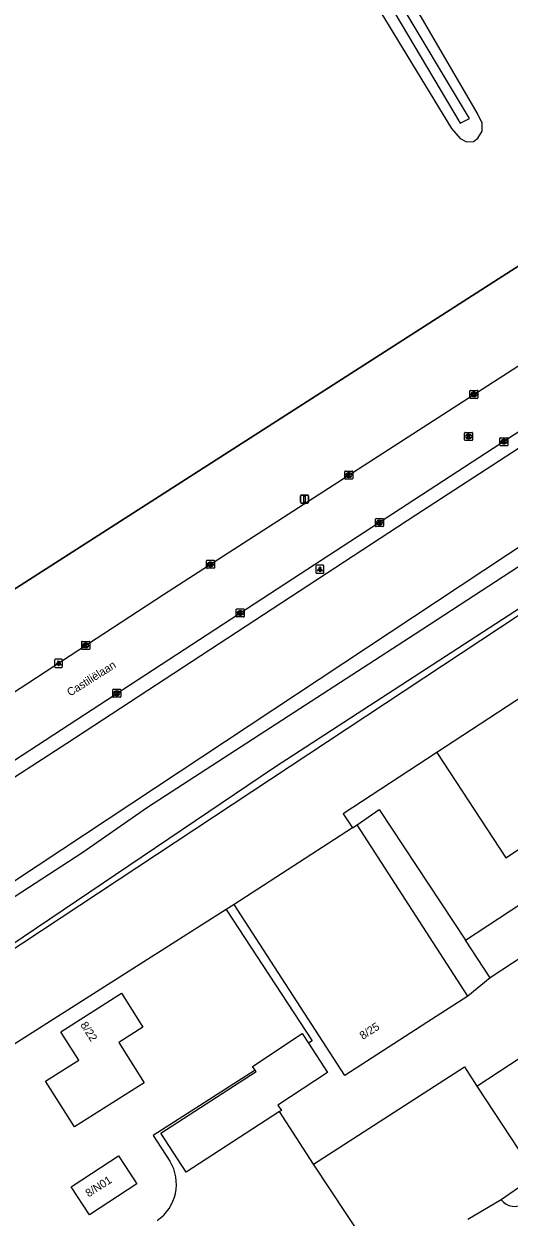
# Model space of a CAD drawing. Extents: x 159451 to 160663, y 388402 to 389723.
# Drawn here: x 159913.3 to 159974, y 389229.6 to 389378.7 of the extents above; entities that cross this region are included whole.
import ezdxf

# ---------------------------------------------------------------- set-up
doc = ezdxf.new("R2010")
doc.units = 0
for name, color, linetype in [('IMGEO_Berm_groen', 7, 'Continuous'), ('IMGEO_Berm_open', 7, 'Continuous'), ('IMGEO_Groenvoorziening', 7, 'Continuous'), ('IMGEO_Kolk', 7, 'Continuous'), ('IMGEO_Lichtpunt', 7, 'Continuous'), ('IMGEO_Meer_plas_ven_vijver', 7, 'Continuous'), ('IMGEO_Muur', 7, 'Continuous'), ('IMGEO_Openbare_ruimte_label', 7, 'Continuous'), ('IMGEO_Pand', 7, 'Continuous'), ('IMGEO_Pand_nummerreeks', 7, 'Continuous'), ('IMGEO_Parkeervlak_open', 7, 'Continuous'), ('IMGEO_Rijbaan_lokaal_gesloten', 7, 'Continuous'), ('IMGEO_Rijbaan_lokaal_open', 7, 'Continuous'), ('IMGEO_Rioolput', 7, 'Continuous'), ('IMGEO_Verkeersbordpaal', 7, 'Continuous'), ('IMGEO_Voetpad_open', 7, 'Continuous'), ('IMGEO_Waterloop', 7, 'Continuous')]:
    doc.layers.add(name, color=color, linetype=linetype)

msp = doc.modelspace()

# ---------------------------------------------------------------- linework, layer by layer
at = {"layer": 'IMGEO_Berm_groen'}
for points in [[(160039.49, 389376.11), (160004.13, 389366.97), (159881.39, 389288.32)], [(159900.41, 389263.84), (159994.26, 389325.91), (160002.52, 389330.32)]]:
    msp.add_lwpolyline(points, dxfattribs=at)
at = {"layer": 'IMGEO_Berm_open'}
msp.add_lwpolyline([(160002.81, 389340.25), (160000.75, 389338.88), (159999.17, 389341.19), (159962.36, 389317.3), (159918.72, 389288.76), (159890.17, 389270.29), (159890.42, 389265.99), (159893.33, 389261.45), (159891.48, 389260.21)], dxfattribs=at)
at = {"layer": 'IMGEO_Groenvoorziening'}
for points in [[(159957.37, 389381.03), (159966.8, 389365.6), (159967.91, 389364.32), (159968.68, 389363.94), (159969.56, 389363.98), (159970.11, 389364.4), (159970.65, 389365.24), (159970.63, 389366.27), (159970.06, 389367.46), (159957.78, 389388.59)], [(159903.59, 389257.53), (159982.41, 389309.54), (159998.09, 389318.4), (160004.92, 389322.82), (160006.58, 389324)], [(159995.54, 389307.61), (159964.99, 389287.63)], [(159938.65, 389268), (159909.42, 389249.5), (159910.72, 389247.44)]]:
    msp.add_lwpolyline(points, dxfattribs=at)
at = {"layer": 'IMGEO_Kolk'}
for p, q in [((159969.11, 389331.94), (159969.11, 389332.8)), ((159969.18, 389332.87), (159970.03, 389332.87)), ((159969.59, 389332.65), (159969.62, 389332.65)), ((159970.11, 389332.8), (159970.11, 389331.94)), ((159970.03, 389331.87), (159969.18, 389331.87)), ((159969.62, 389332.09), (159969.59, 389332.09)), ((159972.86, 389326.03), (159972.86, 389326.89)), ((159972.94, 389326.96), (159973.79, 389326.96)), ((159973.35, 389326.74), (159973.37, 389326.74)), ((159973.86, 389326.89), (159973.86, 389326.03)), ((159973.79, 389325.96), (159972.94, 389325.96)), ((159973.37, 389326.18), (159973.35, 389326.18)), ((159953.46, 389321.86), (159953.46, 389322.71)), ((159953.53, 389322.78), (159954.39, 389322.78)), ((159953.95, 389322.56), (159953.97, 389322.56)), ((159954.46, 389322.71), (159954.46, 389321.86)), ((159954.39, 389321.78), (159953.53, 389321.78)), ((159953.97, 389322), (159953.94, 389322)), ((159957.3, 389315.93), (159957.3, 389316.79)), ((159957.38, 389316.86), (159958.23, 389316.86)), ((159957.79, 389316.64), (159957.82, 389316.64)), ((159957.81, 389316.08), (159957.79, 389316.08)), ((159958.3, 389316.79), (159958.3, 389315.93)), ((159958.23, 389315.86), (159957.38, 389315.86)), ((159936.25, 389311.64), (159937.1, 389311.64)), ((159936.17, 389310.71), (159936.17, 389311.57)), ((159937.1, 389310.64), (159936.25, 389310.64)), ((159936.66, 389311.42), (159936.69, 389311.42)), ((159936.68, 389310.86), (159936.66, 389310.86)), ((159937.17, 389311.57), (159937.17, 389310.71)), ((159939.9, 389304.63), (159939.9, 389305.49)), ((159939.97, 389305.56), (159940.83, 389305.56)), ((159940.83, 389304.56), (159939.97, 389304.56)), ((159940.41, 389304.78), (159940.38, 389304.78)), ((159940.39, 389305.34), (159940.41, 389305.34)), ((159940.9, 389305.49), (159940.9, 389304.63)), ((159920.58, 389300.59), (159920.58, 389301.44)), ((159920.65, 389301.51), (159921.5, 389301.51)), ((159921.06, 389301.29), (159921.09, 389301.29)), ((159921.58, 389301.44), (159921.58, 389300.59)), ((159921.5, 389300.51), (159920.65, 389300.51)), ((159921.09, 389300.73), (159921.06, 389300.73)), ((159924.46, 389294.61), (159924.46, 389295.46)), ((159924.54, 389295.54), (159925.39, 389295.54)), ((159924.95, 389295.32), (159924.98, 389295.32)), ((159925.46, 389295.46), (159925.46, 389294.61)), ((159925.39, 389294.54), (159924.54, 389294.54)), ((159924.97, 389294.76), (159924.95, 389294.76))]:
    msp.add_line(p, q, dxfattribs=at)
for points in [[(159969.11, 389331.94), (159969.11, 389332.8)], [(159969.18, 389332.87), (159970.03, 389332.87)], [(159969.43, 389332.57), (159969.55, 389332.57), (159969.55, 389332.42), (159969.68, 389332.57), (159969.84, 389332.57), (159969.7, 389332.42), (159969.85, 389332.17), (159969.7, 389332.17), (159969.61, 389332.33), (159969.55, 389332.27), (159969.55, 389332.17), (159969.43, 389332.17), (159969.43, 389332.57)], [(159970.11, 389332.8), (159970.11, 389331.94)], [(159970.03, 389331.87), (159969.18, 389331.87)], [(159972.86, 389326.03), (159972.86, 389326.89)], [(159972.94, 389326.96), (159973.79, 389326.96)], [(159973.18, 389326.66), (159973.31, 389326.66), (159973.31, 389326.51), (159973.43, 389326.66), (159973.6, 389326.66), (159973.45, 389326.51), (159973.61, 389326.26), (159973.45, 389326.26), (159973.37, 389326.43), (159973.31, 389326.36), (159973.31, 389326.26), (159973.18, 389326.26), (159973.18, 389326.66)], [(159973.86, 389326.89), (159973.86, 389326.03)], [(159973.79, 389325.96), (159972.94, 389325.96)], [(159953.46, 389321.86), (159953.46, 389322.71)], [(159953.53, 389322.78), (159954.39, 389322.78)], [(159953.78, 389322.48), (159953.9, 389322.48), (159953.9, 389322.33), (159954.03, 389322.48), (159954.2, 389322.48), (159954.05, 389322.33), (159954.2, 389322.08), (159954.05, 389322.08), (159953.97, 389322.25), (159953.9, 389322.18), (159953.9, 389322.08), (159953.78, 389322.08), (159953.78, 389322.48)], [(159954.46, 389322.71), (159954.46, 389321.86)], [(159954.39, 389321.78), (159953.53, 389321.78)], [(159957.3, 389315.93), (159957.3, 389316.79)], [(159957.38, 389316.86), (159958.23, 389316.86)], [(159957.62, 389316.56), (159957.75, 389316.56), (159957.75, 389316.41), (159957.88, 389316.56), (159958.04, 389316.56), (159957.89, 389316.41), (159958.05, 389316.16), (159957.89, 389316.16), (159957.81, 389316.32), (159957.75, 389316.26), (159957.75, 389316.16), (159957.62, 389316.16), (159957.62, 389316.56)], [(159958.3, 389316.79), (159958.3, 389315.93)], [(159958.23, 389315.86), (159957.38, 389315.86)], [(159936.25, 389311.64), (159937.1, 389311.64)], [(159936.17, 389310.71), (159936.17, 389311.57)], [(159937.1, 389310.64), (159936.25, 389310.64)], [(159936.49, 389311.34), (159936.62, 389311.34), (159936.62, 389311.19), (159936.75, 389311.34), (159936.91, 389311.34), (159936.77, 389311.19), (159936.92, 389310.94), (159936.77, 389310.94), (159936.68, 389311.1), (159936.62, 389311.04), (159936.62, 389310.94), (159936.49, 389310.94), (159936.49, 389311.34)], [(159937.17, 389311.57), (159937.17, 389310.71)], [(159939.9, 389304.63), (159939.9, 389305.49)], [(159939.97, 389305.56), (159940.83, 389305.56)], [(159940.83, 389304.56), (159939.97, 389304.56)], [(159940.22, 389305.26), (159940.34, 389305.26), (159940.34, 389305.11), (159940.47, 389305.26), (159940.64, 389305.26), (159940.49, 389305.11), (159940.64, 389304.86), (159940.49, 389304.86), (159940.41, 389305.02), (159940.34, 389304.96), (159940.34, 389304.86), (159940.22, 389304.86), (159940.22, 389305.26)], [(159940.9, 389305.49), (159940.9, 389304.63)], [(159920.58, 389300.59), (159920.58, 389301.44)], [(159920.65, 389301.51), (159921.5, 389301.51)], [(159920.9, 389301.21), (159921.02, 389301.21), (159921.02, 389301.06), (159921.15, 389301.21), (159921.31, 389301.21), (159921.17, 389301.06), (159921.32, 389300.81), (159921.17, 389300.81), (159921.08, 389300.98), (159921.02, 389300.91), (159921.02, 389300.81), (159920.9, 389300.81), (159920.9, 389301.21)], [(159921.58, 389301.44), (159921.58, 389300.59)], [(159921.5, 389300.51), (159920.65, 389300.51)], [(159924.46, 389294.61), (159924.46, 389295.46)], [(159924.54, 389295.54), (159925.39, 389295.54)], [(159924.78, 389295.24), (159924.91, 389295.24), (159924.91, 389295.09), (159925.04, 389295.24), (159925.2, 389295.24), (159925.05, 389295.09), (159925.21, 389294.84), (159925.05, 389294.84), (159924.97, 389295), (159924.91, 389294.93), (159924.91, 389294.84), (159924.78, 389294.84), (159924.78, 389295.24)], [(159925.46, 389295.46), (159925.46, 389294.61)], [(159925.39, 389294.54), (159924.54, 389294.54)]]:
    msp.add_lwpolyline(points, dxfattribs=at)
for centre, start, end in [((159969.18, 389332.79), 91.552, 178.448), ((159969.18, 389332.79), 91.552, 178.448), ((159970.03, 389332.79), 1.552, 88.448), ((159970.03, 389332.79), 1.552, 88.448), ((159969.18, 389331.94), 181.552, 268.448), ((159969.18, 389331.94), 181.552, 268.448), ((159970.03, 389331.94), 271.552, 358.448), ((159970.03, 389331.94), 271.552, 358.448), ((159972.94, 389326.89), 91.552, 178.448), ((159972.94, 389326.89), 91.552, 178.448), ((159973.79, 389326.89), 1.552, 88.448), ((159973.79, 389326.89), 1.552, 88.448), ((159972.94, 389326.04), 181.552, 268.448), ((159972.94, 389326.04), 181.552, 268.448), ((159973.79, 389326.04), 271.552, 358.448), ((159973.79, 389326.04), 271.552, 358.448), ((159953.54, 389322.71), 91.552, 178.448), ((159953.54, 389322.71), 91.552, 178.448), ((159954.38, 389322.71), 1.552, 88.448), ((159954.38, 389322.71), 1.552, 88.448), ((159953.54, 389321.86), 181.552, 268.448), ((159953.54, 389321.86), 181.552, 268.448), ((159954.38, 389321.86), 271.552, 358.448), ((159954.38, 389321.86), 271.552, 358.448), ((159957.38, 389316.78), 91.552, 178.448), ((159957.38, 389316.78), 91.552, 178.448), ((159958.23, 389316.78), 1.552, 88.448), ((159958.23, 389316.78), 1.552, 88.448), ((159957.38, 389315.93), 181.552, 268.448), ((159957.38, 389315.93), 181.552, 268.448), ((159958.23, 389315.93), 271.552, 358.448), ((159958.23, 389315.93), 271.552, 358.448), ((159936.25, 389311.56), 91.552, 178.448), ((159936.25, 389311.56), 91.552, 178.448), ((159937.1, 389311.56), 1.552, 88.448), ((159937.1, 389311.56), 1.552, 88.448), ((159936.25, 389310.71), 181.552, 268.448), ((159936.25, 389310.71), 181.552, 268.448), ((159937.1, 389310.71), 271.552, 358.448), ((159937.1, 389310.71), 271.552, 358.448), ((159939.97, 389305.48), 91.552, 178.448), ((159939.97, 389305.48), 91.552, 178.448), ((159939.97, 389304.63), 181.552, 268.448), ((159939.97, 389304.63), 181.552, 268.448), ((159940.82, 389305.48), 1.552, 88.448), ((159940.82, 389305.48), 1.552, 88.448), ((159940.82, 389304.63), 271.552, 358.448), ((159940.82, 389304.63), 271.552, 358.448), ((159920.65, 389301.44), 91.552, 178.448), ((159920.65, 389301.44), 91.552, 178.448), ((159921.5, 389301.44), 1.552, 88.448), ((159921.5, 389301.44), 1.552, 88.448), ((159920.65, 389300.59), 181.552, 268.448), ((159920.65, 389300.59), 181.552, 268.448), ((159921.5, 389300.59), 271.552, 358.448), ((159921.5, 389300.59), 271.552, 358.448), ((159924.54, 389295.46), 91.552, 178.448), ((159924.54, 389295.46), 91.552, 178.448), ((159925.39, 389295.46), 1.552, 88.448), ((159925.39, 389295.46), 1.552, 88.448), ((159924.54, 389294.61), 181.552, 268.448), ((159924.54, 389294.61), 181.552, 268.448), ((159925.39, 389294.61), 271.552, 358.448), ((159925.39, 389294.61), 271.552, 358.448)]:
    msp.add_arc(centre, 0.0765, start, end, dxfattribs=at)
for centre, major_axis, ratio, start_param, end_param in [((159969.59, 389332.37), (-0.387, 0.002), 0.722429, 4.712389, 7.853982), ((159969.62, 389332.37), (-0.39, 0.002), 0.717154, 1.570796, 4.712389), ((159973.35, 389326.46), (-0.387, 0.002), 0.722429, 4.712389, 7.853982), ((159973.37, 389326.46), (-0.39, 0.002), 0.717154, 1.570796, 4.712389), ((159953.95, 389322.28), (-0.387, 0.002), 0.722429, 4.712389, 7.853982), ((159953.97, 389322.28), (-0.39, 0.002), 0.717154, 1.570796, 4.712389), ((159957.79, 389316.36), (-0.387, 0.002), 0.722429, 4.712389, 7.853982), ((159957.81, 389316.36), (-0.39, 0.002), 0.717154, 1.570796, 4.712389), ((159936.66, 389311.14), (-0.387, 0.002), 0.722429, 4.712389, 7.853982), ((159936.68, 389311.14), (-0.39, 0.002), 0.717154, 1.570796, 4.712389), ((159940.39, 389305.06), (-0.387, 0.002), 0.722429, 4.712389, 7.853982), ((159940.41, 389305.06), (-0.39, 0.002), 0.717154, 1.570796, 4.712389), ((159921.06, 389301.01), (-0.387, 0.002), 0.722429, 4.712389, 7.853982), ((159921.09, 389301.01), (-0.39, 0.002), 0.717154, 1.570796, 4.712389), ((159924.95, 389295.04), (-0.387, 0.002), 0.722429, 4.712389, 7.853982), ((159924.97, 389295.04), (-0.39, 0.002), 0.717154, 1.570796, 4.712389)]:
    msp.add_ellipse(centre, major_axis=major_axis, ratio=ratio, start_param=start_param, end_param=end_param, dxfattribs=at)
at = {"layer": 'IMGEO_Lichtpunt'}
for p, q in [((159949.86, 389310.93), (159949.86, 389310.12)), ((159949.86, 389310.93), (159949.86, 389310.12)), ((159950.76, 389311.02), (159949.96, 389311.02)), ((159950.76, 389311.02), (159949.96, 389311.02)), ((159950.86, 389310.12), (159950.86, 389310.93)), ((159950.86, 389310.12), (159950.86, 389310.93)), ((159949.96, 389310.02), (159950.76, 389310.02)), ((159949.96, 389310.02), (159950.76, 389310.02)), ((159917.18, 389299.17), (159917.18, 389298.36)), ((159917.18, 389299.17), (159917.18, 389298.36)), ((159918.09, 389299.27), (159917.28, 389299.27)), ((159918.09, 389299.27), (159917.28, 389299.27)), ((159917.28, 389298.27), (159918.09, 389298.27)), ((159917.28, 389298.27), (159918.09, 389298.27)), ((159918.18, 389298.36), (159918.18, 389299.17)), ((159918.18, 389298.36), (159918.18, 389299.17))]:
    msp.add_line(p, q, dxfattribs=at)
for points in [[(159950.24, 389310.59), (159950.27, 389310.56), (159950.09, 389310.3), (159950.05, 389310.33), (159950.24, 389310.59)], [(159950.34, 389310.54), (159950.38, 389310.54), (159950.38, 389310.22), (159950.34, 389310.22), (159950.34, 389310.54)], [(159950.45, 389310.56), (159950.49, 389310.59), (159950.67, 389310.33), (159950.63, 389310.3), (159950.45, 389310.56)], [(159917.56, 389298.83), (159917.6, 389298.81), (159917.41, 389298.54), (159917.37, 389298.57), (159917.56, 389298.83)], [(159917.66, 389298.79), (159917.71, 389298.79), (159917.71, 389298.46), (159917.66, 389298.46), (159917.66, 389298.79)], [(159917.77, 389298.81), (159917.81, 389298.83), (159918, 389298.57), (159917.96, 389298.54), (159917.77, 389298.81)]]:
    msp.add_lwpolyline(points, dxfattribs=at)
for centre in [(159950.36, 389310.72), (159917.68, 389298.97)]:
    msp.add_circle(centre, 0.0994, dxfattribs=at)
for centre, start, end in [((159949.96, 389310.93), 90, 180), ((159949.96, 389310.93), 90, 180), ((159949.96, 389310.12), 180, 270), ((159949.96, 389310.12), 180, 270), ((159950.76, 389310.93), 0, 90), ((159950.76, 389310.93), 0, 90), ((159950.76, 389310.12), 270, 0), ((159950.76, 389310.12), 270, 360), ((159917.28, 389299.17), 90, 180), ((159917.28, 389299.17), 90, 180), ((159917.28, 389298.36), 180, 270), ((159917.28, 389298.36), 180, 270), ((159918.09, 389299.17), 0, 90), ((159918.09, 389299.17), 0, 90), ((159918.09, 389298.36), 270, 0), ((159918.09, 389298.36), 270, 360)]:
    msp.add_arc(centre, 0.0946, start, end, dxfattribs=at)
at = {"layer": 'IMGEO_Meer_plas_ven_vijver'}
msp.add_lwpolyline([(159900.67, 389263.49), (159902.08, 389263.09), (159920.61, 389275.11), (159928.8, 389280.79), (159947.84, 389293.11), (159962.25, 389302.44), (159981.5, 389314.97), (160001.38, 389326.86), (160001.83, 389327.11), (160002.29, 389327.32), (160002.88, 389327.47), (160003.26, 389327.48), (160003.97, 389327.29), (160004.23, 389327.16), (160004.67, 389326.73), (160004.83, 389326.39), (160004.89, 389325.67), (160004.84, 389325.36), (160004.67, 389324.92), (160004.34, 389324.52), (160003.95, 389324.2), (160000, 389321.66), (159944.67, 389285.75), (159903.35, 389257.91)], dxfattribs=at)
at = {"layer": 'IMGEO_Muur'}
msp.add_lwpolyline([(159881.39, 389288.32), (160004.13, 389366.97), (160039.49, 389376.11)], dxfattribs=at)
at = {"layer": 'IMGEO_Pand'}
for points in [[(159954.42, 389278.21), (159939.64, 389268.65)], [(159954.42, 389278.21), (159955, 389278.59)], [(159968.84, 389257.2), (159955, 389278.59)], [(159968.84, 389257.2), (159963.74, 389253.9), (159953.46, 389247.26), (159939.64, 389268.65)], [(159968.55, 389264.2), (159976.93, 389269.69), (159980.01, 389264.98), (159971.62, 389259.5)], [(159971.62, 389259.5), (159968.55, 389264.2)], [(159928.4, 389246.38), (159919.68, 389240.85), (159916.06, 389246.57), (159918.55, 389248.15), (159920.2, 389249.19), (159918.21, 389252.32), (159917.95, 389252.74), (159925.55, 389257.56), (159928.24, 389253.3), (159925.23, 389251.39), (159928.4, 389246.38)], [(159942.27, 389247.93), (159941.93, 389248.42), (159948.15, 389252.52), (159948.93, 389251.33)], [(159948.93, 389251.33), (159951.31, 389247.67), (159945.11, 389243.59), (159945.54, 389242.92), (159945.31, 389242.77)], [(159945.31, 389242.77), (159933.62, 389235.21), (159930.47, 389240.07), (159942.38, 389247.76), (159942.27, 389247.93)], [(159927.45, 389233.73), (159921.54, 389229.88), (159919.25, 389233.38), (159919.52, 389233.55), (159925.17, 389237.24), (159927.45, 389233.73)]]:
    msp.add_lwpolyline(points, dxfattribs=at)
at = {"layer": 'IMGEO_Parkeervlak_open'}
msp.add_lwpolyline([(159969.99, 389245.96), (159977.33, 389234.74), (159973, 389231.74)], dxfattribs=at)
at = {"layer": 'IMGEO_Rijbaan_lokaal_gesloten'}
for points in [[(159895.87, 389284.58), (159930.8, 389307.35), (159986.35, 389343.16), (160000, 389351.61), (160005.85, 389355.23), (160011.54, 389358.23), (160022.23, 389362.94), (160022.75, 389363.16), (160024.31, 389363.83), (160036.11, 389368.42)], [(159998.77, 389342.96), (159973.82, 389326.76), (159947.89, 389309.89), (159906.38, 389282.87), (159899.83, 389278.61)], [(159973, 389231.74), (159968.86, 389229.29)]]:
    msp.add_lwpolyline(points, dxfattribs=at)
msp.add_arc((159974.72, 389233.15), 2.22, 219.254, 302.7061, dxfattribs=at)
at = {"layer": 'IMGEO_Rijbaan_lokaal_open'}
for points in [[(159942.27, 389247.93), (159929.51, 389239.79), (159931.6, 389236.59)], [(159949.55, 389236.19), (159945.31, 389242.77)], [(159957.82, 389223.75), (159949.55, 389236.19)]]:
    msp.add_lwpolyline(points, dxfattribs=at)
msp.add_arc((159926.93, 389233.71), 5.49, 303.9825, 31.7375, dxfattribs=at)
at = {"layer": 'IMGEO_Rioolput'}
for p, q in [((159968.45, 389326.69), (159968.45, 389327.54)), ((159968.52, 389327.61), (159969.37, 389327.61)), ((159969.37, 389326.61), (159968.52, 389326.61)), ((159968.93, 389327.39), (159968.96, 389327.39)), ((159968.96, 389326.83), (159968.93, 389326.83)), ((159969.45, 389327.54), (159969.45, 389326.69))]:
    msp.add_line(p, q, dxfattribs=at)
for points in [[(159968.45, 389326.69), (159968.45, 389327.54)], [(159968.52, 389327.61), (159969.37, 389327.61)], [(159969.37, 389326.61), (159968.52, 389326.61)], [(159969.04, 389327.31), (159968.78, 389327.31), (159968.78, 389326.91)], [(159968.78, 389326.91), (159968.91, 389326.91), (159968.91, 389327.08), (159968.92, 389327.08)], [(159968.96, 389327.23), (159968.91, 389327.23), (159968.91, 389327.15)], [(159968.91, 389327.15), (159968.96, 389327.15)], [(159968.96, 389327.05), (159969.04, 389326.91), (159969.18, 389326.91), (159969.11, 389327.04)], [(159969.45, 389327.54), (159969.45, 389326.69)]]:
    msp.add_lwpolyline(points, dxfattribs=at)
for centre, radius, start, end in [((159968.52, 389327.54), 0.0765, 91.552, 178.448), ((159968.52, 389327.54), 0.0765, 91.552, 178.448), ((159968.52, 389326.69), 0.0765, 181.552, 268.448), ((159968.52, 389326.69), 0.0765, 181.552, 268.448), ((159968.92, 389327.02), 0.0533, 26.0293, 88.6989), ((159968.97, 389327.14), 0.0964, 77.0061, 93.1865), ((159968.94, 389327.34), 0.19, 274.7715, 282.9687), ((159968.98, 389327.19), 0.0378, 276.6634, 79.6772), ((159969.03, 389327.2), 0.109, 350.3612, 89.416), ((159969.03, 389327.2), 0.112, 277.5842, 350.9817), ((159969.02, 389326.99), 0.108, 29.5134, 73.7905), ((159969.37, 389327.54), 0.0765, 1.552, 88.448), ((159969.37, 389327.54), 0.0765, 1.552, 88.448), ((159969.37, 389326.69), 0.0765, 271.552, 358.448), ((159969.37, 389326.69), 0.0765, 271.552, 358.448)]:
    msp.add_arc(centre, radius, start, end, dxfattribs=at)
for centre, major_axis, ratio, start_param, end_param in [((159968.93, 389327.11), (-0.387, 0.002), 0.722429, 4.712389, 7.853982), ((159968.96, 389327.11), (-0.39, 0.002), 0.717154, 1.570796, 4.712389)]:
    msp.add_ellipse(centre, major_axis=major_axis, ratio=ratio, start_param=start_param, end_param=end_param, dxfattribs=at)
at = {"layer": 'IMGEO_Verkeersbordpaal'}
for p, q in [((159947.93, 389318.89), (159947.93, 389319.69)), ((159947.93, 389319.69), (159947.93, 389318.89)), ((159948.03, 389319.79), (159948.82, 389319.79)), ((159948.82, 389319.79), (159948.03, 389319.79)), ((159948.92, 389319.69), (159948.92, 389318.89)), ((159948.92, 389318.89), (159948.92, 389319.69)), ((159948.82, 389318.79), (159948.03, 389318.79)), ((159948.03, 389318.79), (159948.82, 389318.79))]:
    msp.add_line(p, q, dxfattribs=at)
msp.add_lwpolyline([(159948.35, 389319.67), (159948.5, 389319.67), (159948.5, 389318.92), (159948.35, 389318.92), (159948.35, 389319.67)], dxfattribs=at)
for centre, start, end in [((159948.03, 389319.69), 90, 180), ((159948.03, 389319.69), 90, 180), ((159948.82, 389319.69), 0, 90), ((159948.82, 389319.69), 360, 90), ((159948.03, 389318.89), 180, 270), ((159948.03, 389318.89), 180, 270), ((159948.82, 389318.89), 270, 0), ((159948.82, 389318.89), 270, 0)]:
    msp.add_arc(centre, 0.1, start, end, dxfattribs=at)
at = {"layer": 'IMGEO_Voetpad_open'}
for points in [[(159964.99, 389287.63), (159953.27, 389279.96), (159954.42, 389278.21)], [(159964.99, 389287.63), (159973.59, 389274.49), (159977.01, 389276.73), (159979.17, 389273.42), (159980.94, 389274.58), (159987.74, 389264.19), (159989.42, 389265.29)], [(159955, 389278.59), (159957.78, 389280.5), (159968.55, 389264.2)], [(159939.64, 389268.65), (159938.65, 389268)], [(159938.65, 389268), (159949.38, 389251.62), (159948.93, 389251.33)], [(159971.62, 389259.5), (159968.84, 389257.2)], [(159969.99, 389245.96), (159978.23, 389251.35), (159985.72, 389239.91), (159992.41, 389244.29)], [(159949.55, 389236.19), (159968.45, 389248.36), (159969.99, 389245.96)]]:
    msp.add_lwpolyline(points, dxfattribs=at)
at = {"layer": 'IMGEO_Waterloop'}
msp.add_lwpolyline([(159895.58, 389380.11), (159942.37, 389414.35), (159945.31, 389402.53), (159957.24, 389384.26), (159967.9, 389366.27), (159969.06, 389366.84), (159950.48, 389397.86), (159948.86, 389400.56), (159946.78, 389404.04), (159945.85, 389408.79), (159945.14, 389411.82), (159944.05, 389415.23), (159941.39, 389419.58), (159930.99, 389439.55), (159929.35, 389438.93), (159934.06, 389429.35), (159940.29, 389416.97), (159939.59, 389415.23), (159939.02, 389414.32), (159929.14, 389406.98), (159894.54, 389381.6)], dxfattribs=at)

# ---------------------------------------------------------------- texts
at = {"layer": 'IMGEO_Openbare_ruimte_label'}
msp.add_text('Castiliëlaan', height=1, rotation=32.3394, dxfattribs=at).set_placement((159919.13, 389294.61))
at = {"layer": 'IMGEO_Pand_nummerreeks'}
for s, rotation, p in [('8/22', 302.5209, (159920.36, 389253.61)), ('8/25', 32.7357, (159955.72, 389251.72)), ('8/N01', 32.8385, (159921.45, 389232.03))]:
    msp.add_text(s, height=1, rotation=rotation, dxfattribs=at).set_placement(p)

doc.saveas('drawing.dxf')
